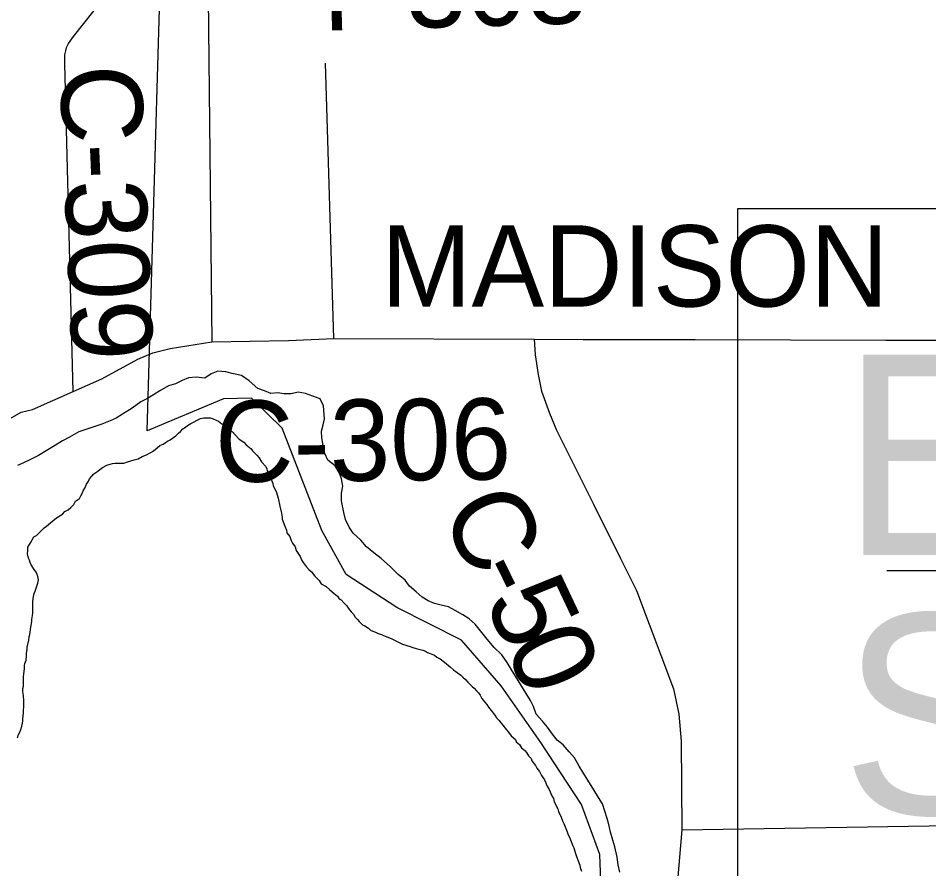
# Model space of a CAD drawing. Extents: x -59 to 82, y -3 to 49.
# Drawn here: x -52.668 to -52.032, y 45.966 to 46.56 of the extents above; entities that cross this region are included whole.
import ezdxf

# ---------------------------------------------------------------- set-up
doc = ezdxf.new("R2010")
doc.units = 0
for name, color, linetype in [('GM_X_Corporation', 7, 'Continuous'), ('GM_X_County_Road', 7, 'Continuous'), ('GM_X_County_Road_Text', 7, 'Continuous'), ('GM_X_Major_River', 7, 'Continuous'), ('GM_X_Township_Road', 7, 'Continuous'), ('GM_X_Township_Road_Text', 7, 'Continuous'), ('SH_Data', 7, 'Continuous')]:
    doc.layers.add(name, color=color, linetype=linetype)

msp = doc.modelspace()

# ---------------------------------------------------------------- linework, layer by layer
at = {"layer": 'GM_X_Corporation'}
for p, q in [((-52.57812, 46.27168), (-52.56755, 46.63881)), ((-52.52491, 46.29416), (-52.57812, 46.27168)), ((-52.50524, 46.29463), (-52.52491, 46.29416)), ((-52.48392, 46.27352), (-52.50524, 46.29463)), ((-52.45609, 46.20211), (-52.48392, 46.27352)), ((-52.43909, 46.17141), (-52.45609, 46.20211)), ((-52.40371, 46.14834), (-52.43909, 46.17141)), ((-52.3585, 46.12551), (-52.40371, 46.14834)), ((-52.33087, 46.09354), (-52.3585, 46.12551)), ((-52.30305, 46.054), (-52.33087, 46.09354)), ((-52.27477, 46.01066), (-52.30305, 46.054)), ((-52.26182, 45.9757), (-52.27477, 46.01066)), ((-52.26042, 45.93287), (-52.26182, 45.9757))]:
    msp.add_line(p, q, dxfattribs=at)
at = {"layer": 'GM_X_County_Road'}
for p, q in [((-52.53639, 46.64724), (-52.53288, 46.33389)), ((-52.6297, 46.54725), (-52.60695, 46.57594)), ((-52.6332, 46.54256), (-52.6297, 46.54725)), ((-52.6351, 46.53741), (-52.63453, 46.53974)), ((-52.63453, 46.53974), (-52.6332, 46.54256)), ((-52.63572, 46.5282), (-52.63567, 46.53454)), ((-52.63567, 46.53454), (-52.6351, 46.53741)), ((-52.62991, 46.29933), (-52.63572, 46.5282)), ((-52.47938, 46.33495), (-52.44784, 46.33628)), ((-52.44784, 46.33628), (-52.30772, 46.33576)), ((-52.30772, 46.33576), (-52.30716, 46.3248)), ((-52.30772, 46.33576), (-52.27347, 46.33556)), ((-52.57417, 46.32618), (-52.56211, 46.32933)), ((-52.56211, 46.32933), (-52.53288, 46.33389)), ((-52.53288, 46.33389), (-52.47938, 46.33495)), ((-52.27347, 46.33556), (-52.19523, 46.3355)), ((-52.19523, 46.3355), (-52.06213, 46.33518)), ((-52.06213, 46.33518), (-52.01375, 46.33501)), ((-52.58461, 46.3218), (-52.57417, 46.32618)), ((-52.30716, 46.3248), (-52.30504, 46.31122)), ((-52.60982, 46.30799), (-52.58461, 46.3218)), ((-52.30504, 46.31122), (-52.30263, 46.29954)), ((-52.62991, 46.29933), (-52.60982, 46.30799)), ((-52.65816, 46.28664), (-52.62991, 46.29933)), ((-52.30263, 46.29954), (-52.29718, 46.28411)), ((-52.66609, 46.28475), (-52.65816, 46.28664)), ((-52.67391, 46.28032), (-52.66609, 46.28475)), ((-52.29718, 46.28411), (-52.29221, 46.27214)), ((-52.29221, 46.27214), (-52.26646, 46.22057)), ((-52.26646, 46.22057), (-52.24738, 46.18258)), ((-52.24738, 46.18258), (-52.23631, 46.16005)), ((-52.23631, 46.16005), (-52.21047, 46.09137)), ((-52.21047, 46.09137), (-52.20666, 46.07379)), ((-52.20666, 46.07379), (-52.205, 46.05475)), ((-52.205, 46.05475), (-52.20454, 45.993)), ((-52.20454, 45.993), (-52.2076, 45.95726))]:
    msp.add_line(p, q, dxfattribs=at)
at = {"layer": 'GM_X_Major_River'}
for p, q in [((-52.53336, 46.31148), (-52.5379, 46.30844)), ((-52.52882, 46.31338), (-52.53336, 46.31148)), ((-52.52314, 46.31301), (-52.52882, 46.31338)), ((-52.51784, 46.31151), (-52.52314, 46.31301)), ((-52.51216, 46.31038), (-52.51784, 46.31151)), ((-52.50685, 46.3066), (-52.51216, 46.31038)), ((-52.55833, 46.30461), (-52.56325, 46.30309)), ((-52.55379, 46.3069), (-52.55833, 46.30461)), ((-52.54925, 46.3088), (-52.55379, 46.3069)), ((-52.54395, 46.30919), (-52.54925, 46.3088)), ((-52.5379, 46.30844), (-52.54395, 46.30919)), ((-52.50078, 46.3013), (-52.50685, 46.3066)), ((-52.5693, 46.29967), (-52.57383, 46.29701)), ((-52.56325, 46.30309), (-52.5693, 46.29967)), ((-52.49623, 46.29979), (-52.50078, 46.3013)), ((-52.49169, 46.2979), (-52.49623, 46.29979)), ((-52.48677, 46.29829), (-52.49169, 46.2979)), ((-52.4826, 46.29754), (-52.48677, 46.29829)), ((-52.47768, 46.29755), (-52.4826, 46.29754)), ((-52.47276, 46.2987), (-52.47768, 46.29755)), ((-52.46746, 46.29795), (-52.47276, 46.2987)), ((-52.46253, 46.29606), (-52.46746, 46.29795)), ((-52.58253, 46.29206), (-52.58858, 46.2875)), ((-52.57799, 46.29434), (-52.58253, 46.29206)), ((-52.57383, 46.29701), (-52.57799, 46.29434)), ((-52.45723, 46.29417), (-52.46253, 46.29606)), ((-52.45495, 46.28925), (-52.45723, 46.29417)), ((-52.58858, 46.2875), (-52.59538, 46.28332)), ((-52.45417, 46.28015), (-52.45495, 46.28925)), ((-52.60408, 46.27876), (-52.60976, 46.27648)), ((-52.59992, 46.28066), (-52.60408, 46.27876)), ((-52.59538, 46.28332), (-52.59992, 46.28066)), ((-52.54767, 46.27696), (-52.54086, 46.28038)), ((-52.54086, 46.28038), (-52.53859, 46.28077)), ((-52.53859, 46.28077), (-52.53405, 46.28077)), ((-52.53405, 46.28077), (-52.53215, 46.28002)), ((-52.53215, 46.28002), (-52.52988, 46.27927)), ((-52.52988, 46.27927), (-52.52837, 46.27851)), ((-52.52837, 46.27851), (-52.52609, 46.27662)), ((-52.4553, 46.27598), (-52.45417, 46.28015)), ((-52.6211, 46.27267), (-52.62602, 46.27114)), ((-52.60976, 46.27648), (-52.6211, 46.27267)), ((-52.55485, 46.27126), (-52.55334, 46.27316)), ((-52.55334, 46.27316), (-52.55145, 46.2743)), ((-52.55145, 46.2743), (-52.54994, 46.27544)), ((-52.54994, 46.27544), (-52.54767, 46.27696)), ((-52.52609, 46.27662), (-52.52458, 46.27586)), ((-52.52458, 46.27586), (-52.52306, 46.27473)), ((-52.52306, 46.27473), (-52.52192, 46.27321)), ((-52.52192, 46.27321), (-52.52002, 46.27208)), ((-52.52002, 46.27208), (-52.51851, 46.27095)), ((-52.45642, 46.27143), (-52.4553, 46.27598)), ((-52.63245, 46.26734), (-52.63736, 46.26468)), ((-52.62602, 46.27114), (-52.63245, 46.26734)), ((-52.56203, 46.26556), (-52.55825, 46.26822)), ((-52.55825, 46.26822), (-52.55636, 46.27012)), ((-52.55636, 46.27012), (-52.55485, 46.27126)), ((-52.51851, 46.27095), (-52.51661, 46.26905)), ((-52.51661, 46.26905), (-52.51395, 46.26602)), ((-52.51395, 46.26602), (-52.51054, 46.26376)), ((-52.45604, 46.26688), (-52.45642, 46.27143)), ((-52.45527, 46.26158), (-52.45604, 46.26688)), ((-52.64417, 46.2605), (-52.64871, 46.25783)), ((-52.63736, 46.26468), (-52.64417, 46.2605)), ((-52.57262, 46.25872), (-52.57111, 46.25986)), ((-52.57111, 46.25986), (-52.56922, 46.26138)), ((-52.56922, 46.26138), (-52.56695, 46.26252)), ((-52.56695, 46.26252), (-52.56543, 46.26366)), ((-52.56543, 46.26366), (-52.56392, 46.26442)), ((-52.56392, 46.26442), (-52.56203, 46.26556)), ((-52.51054, 46.26376), (-52.50902, 46.26186)), ((-52.50902, 46.26186), (-52.50561, 46.25922)), ((-52.45412, 46.25589), (-52.45527, 46.26158)), ((-52.654, 46.25441), (-52.66005, 46.25137)), ((-52.64871, 46.25783), (-52.654, 46.25441)), ((-52.58434, 46.25226), (-52.58169, 46.25378)), ((-52.58169, 46.25378), (-52.57867, 46.25492)), ((-52.57867, 46.25492), (-52.57602, 46.25644)), ((-52.57602, 46.25644), (-52.57451, 46.2572)), ((-52.57451, 46.2572), (-52.57262, 46.25872)), ((-52.50561, 46.25922), (-52.50447, 46.2577)), ((-52.50447, 46.2577), (-52.50144, 46.25467)), ((-52.50144, 46.25467), (-52.49992, 46.25278)), ((-52.45184, 46.25134), (-52.45412, 46.25589)), ((-52.66459, 46.24947), (-52.66875, 46.24757)), ((-52.66005, 46.25137), (-52.66459, 46.24947)), ((-52.60931, 46.24615), (-52.60629, 46.24767)), ((-52.60629, 46.24767), (-52.60402, 46.24843)), ((-52.60402, 46.24843), (-52.6025, 46.24882)), ((-52.6025, 46.24882), (-52.60061, 46.2492)), ((-52.60061, 46.2492), (-52.59834, 46.2492)), ((-52.59834, 46.2492), (-52.59683, 46.2492)), ((-52.59683, 46.2492), (-52.59455, 46.24921)), ((-52.59455, 46.24921), (-52.5919, 46.24997)), ((-52.5919, 46.24997), (-52.58736, 46.25149)), ((-52.58736, 46.25149), (-52.58434, 46.25226)), ((-52.49992, 46.25278), (-52.4984, 46.25013)), ((-52.4984, 46.25013), (-52.49536, 46.24672)), ((-52.49536, 46.24672), (-52.4946, 46.24521)), ((-52.44691, 46.24718), (-52.45184, 46.25134)), ((-52.44387, 46.24226), (-52.44691, 46.24718)), ((-52.61687, 46.24007), (-52.61536, 46.24159)), ((-52.61536, 46.24159), (-52.61271, 46.24349)), ((-52.61271, 46.24349), (-52.6112, 46.24463)), ((-52.6112, 46.24463), (-52.60931, 46.24615)), ((-52.4946, 46.24521), (-52.49422, 46.24369)), ((-52.49422, 46.24369), (-52.4927, 46.24104)), ((-52.4927, 46.24104), (-52.49194, 46.23915)), ((-52.44234, 46.23809), (-52.44387, 46.24226)), ((-52.62177, 46.23172), (-52.62064, 46.23438)), ((-52.62064, 46.23438), (-52.61913, 46.23666)), ((-52.61913, 46.23666), (-52.61838, 46.23817)), ((-52.61838, 46.23817), (-52.61687, 46.24007)), ((-52.49194, 46.23915), (-52.49042, 46.23498)), ((-52.49042, 46.23498), (-52.49003, 46.23346)), ((-52.44158, 46.23317), (-52.44234, 46.23809)), ((-52.62441, 46.22641), (-52.62366, 46.22793)), ((-52.62366, 46.22793), (-52.6229, 46.22983)), ((-52.6229, 46.22983), (-52.62177, 46.23172)), ((-52.49003, 46.23346), (-52.48775, 46.22854)), ((-52.48775, 46.22854), (-52.48661, 46.22475)), ((-52.44232, 46.22824), (-52.44158, 46.23317)), ((-52.44231, 46.22293), (-52.44232, 46.22824)), ((-52.62932, 46.22034), (-52.62819, 46.22262)), ((-52.62819, 46.22262), (-52.62554, 46.22452)), ((-52.62554, 46.22452), (-52.62441, 46.22641)), ((-52.48661, 46.22475), (-52.48546, 46.21907)), ((-52.44078, 46.21459), (-52.44231, 46.22293)), ((-52.63726, 46.2135), (-52.63575, 46.2154)), ((-52.63575, 46.2154), (-52.63347, 46.21654)), ((-52.63347, 46.21654), (-52.63159, 46.21806)), ((-52.63159, 46.21806), (-52.62932, 46.22034)), ((-52.48546, 46.21907), (-52.48431, 46.21414)), ((-52.64859, 46.20514), (-52.64406, 46.20894)), ((-52.64406, 46.20894), (-52.64141, 46.21084)), ((-52.64141, 46.21084), (-52.63726, 46.2135)), ((-52.48431, 46.21414), (-52.48393, 46.21149)), ((-52.48393, 46.21149), (-52.48393, 46.20997)), ((-52.48393, 46.20997), (-52.48202, 46.20505)), ((-52.43963, 46.20967), (-52.44078, 46.21459)), ((-52.43697, 46.20437), (-52.43963, 46.20967)), ((-52.65388, 46.20021), (-52.65162, 46.20249)), ((-52.65162, 46.20249), (-52.65011, 46.204)), ((-52.65011, 46.204), (-52.64859, 46.20514)), ((-52.48202, 46.20505), (-52.48088, 46.2024)), ((-52.48088, 46.2024), (-52.4805, 46.2005)), ((-52.43431, 46.2002), (-52.43697, 46.20437)), ((-52.65842, 46.19565), (-52.65729, 46.19755)), ((-52.65729, 46.19755), (-52.65539, 46.19869)), ((-52.65539, 46.19869), (-52.65388, 46.20021)), ((-52.4805, 46.2005), (-52.4786, 46.19785)), ((-52.4786, 46.19785), (-52.47746, 46.1952)), ((-52.429, 46.19528), (-52.43431, 46.2002)), ((-52.66143, 46.19034), (-52.65917, 46.19413)), ((-52.66143, 46.18806), (-52.66143, 46.19034)), ((-52.65917, 46.19413), (-52.65842, 46.19565)), ((-52.47746, 46.1952), (-52.4767, 46.19331)), ((-52.4767, 46.19331), (-52.4748, 46.19066)), ((-52.4748, 46.19066), (-52.47404, 46.188)), ((-52.42483, 46.19074), (-52.429, 46.19528)), ((-52.4199, 46.18658), (-52.42483, 46.19074)), ((-52.6618, 46.18579), (-52.66143, 46.18806)), ((-52.66104, 46.18276), (-52.6618, 46.18579)), ((-52.47404, 46.188), (-52.47138, 46.18384)), ((-52.47138, 46.18384), (-52.47024, 46.18157)), ((-52.41459, 46.18242), (-52.4199, 46.18658)), ((-52.66028, 46.18124), (-52.66104, 46.18276)), ((-52.6599, 46.17973), (-52.66028, 46.18124)), ((-52.65914, 46.17821), (-52.6599, 46.17973)), ((-52.65762, 46.17556), (-52.65914, 46.17821)), ((-52.47024, 46.18157), (-52.4691, 46.17967)), ((-52.4691, 46.17967), (-52.4672, 46.17702)), ((-52.4672, 46.17702), (-52.4653, 46.17475)), ((-52.40814, 46.17674), (-52.41459, 46.18242)), ((-52.40283, 46.17144), (-52.40814, 46.17674)), ((-52.65572, 46.17291), (-52.65762, 46.17556)), ((-52.65496, 46.1714), (-52.65572, 46.17291)), ((-52.65458, 46.16988), (-52.65496, 46.1714)), ((-52.4653, 46.17475), (-52.4634, 46.17324)), ((-52.4634, 46.17324), (-52.46113, 46.17021)), ((-52.3979, 46.16728), (-52.40283, 46.17144)), ((-52.65645, 46.15964), (-52.65457, 46.16533)), ((-52.65419, 46.16761), (-52.65458, 46.16988)), ((-52.65457, 46.16533), (-52.65419, 46.16761)), ((-52.46113, 46.17021), (-52.45809, 46.16718)), ((-52.45809, 46.16718), (-52.45657, 46.16491)), ((-52.45657, 46.16491), (-52.45316, 46.16302)), ((-52.39486, 46.16312), (-52.3979, 46.16728)), ((-52.65758, 46.15585), (-52.6572, 46.15813)), ((-52.6572, 46.15813), (-52.65645, 46.15964)), ((-52.45316, 46.16302), (-52.45088, 46.16075)), ((-52.45088, 46.16075), (-52.44899, 46.15924)), ((-52.44899, 46.15924), (-52.44747, 46.1581)), ((-52.44747, 46.1581), (-52.4452, 46.15621)), ((-52.39031, 46.15934), (-52.39486, 46.16312)), ((-52.38614, 46.15555), (-52.39031, 46.15934)), ((-52.65795, 46.15244), (-52.65758, 46.15585)), ((-52.65793, 46.14448), (-52.65795, 46.15244)), ((-52.4452, 46.15621), (-52.44406, 46.15431)), ((-52.44406, 46.15431), (-52.44254, 46.15356)), ((-52.44254, 46.15356), (-52.44065, 46.15129)), ((-52.44065, 46.15129), (-52.43875, 46.1494)), ((-52.38197, 46.1529), (-52.38614, 46.15555)), ((-52.37742, 46.15102), (-52.38197, 46.1529)), ((-52.43875, 46.1494), (-52.43761, 46.1475)), ((-52.43761, 46.1475), (-52.43571, 46.14523)), ((-52.43571, 46.14523), (-52.43381, 46.14334)), ((-52.37288, 46.14989), (-52.37742, 46.15102)), ((-52.36758, 46.14876), (-52.37288, 46.14989)), ((-52.36303, 46.14611), (-52.36758, 46.14876)), ((-52.35772, 46.14309), (-52.36303, 46.14611)), ((-52.65868, 46.13993), (-52.6583, 46.14258)), ((-52.65867, 46.13841), (-52.65868, 46.13993)), ((-52.6583, 46.14258), (-52.65793, 46.14448)), ((-52.43381, 46.14334), (-52.43305, 46.14182)), ((-52.43305, 46.14182), (-52.43116, 46.13993)), ((-52.43116, 46.13993), (-52.43001, 46.13842)), ((-52.35317, 46.14044), (-52.35772, 46.14309)), ((-52.349, 46.13666), (-52.35317, 46.14044)), ((-52.66017, 46.12931), (-52.65942, 46.13462)), ((-52.65942, 46.13462), (-52.65867, 46.13841)), ((-52.43001, 46.13842), (-52.42774, 46.13615)), ((-52.42774, 46.13615), (-52.42622, 46.13539)), ((-52.42622, 46.13539), (-52.42357, 46.13388)), ((-52.42357, 46.13388), (-52.42205, 46.13237)), ((-52.42205, 46.13237), (-52.41826, 46.13086)), ((-52.34065, 46.12606), (-52.349, 46.13666)), ((-52.66092, 46.12552), (-52.66054, 46.12779)), ((-52.66054, 46.12779), (-52.66017, 46.12931)), ((-52.41826, 46.13086), (-52.41675, 46.1301)), ((-52.41675, 46.1301), (-52.41447, 46.12935)), ((-52.41447, 46.12935), (-52.41296, 46.12859)), ((-52.41296, 46.12859), (-52.40765, 46.1267)), ((-52.40765, 46.1267), (-52.40159, 46.12368)), ((-52.33571, 46.12038), (-52.34065, 46.12606)), ((-52.66204, 46.12059), (-52.66092, 46.12552)), ((-52.66204, 46.11907), (-52.66204, 46.12059)), ((-52.40159, 46.12368), (-52.3997, 46.12255)), ((-52.3997, 46.12255), (-52.39439, 46.12104)), ((-52.39439, 46.12104), (-52.3925, 46.12028)), ((-52.3925, 46.12028), (-52.39023, 46.11953)), ((-52.39023, 46.11953), (-52.38568, 46.1184)), ((-52.3304, 46.11508), (-52.33571, 46.12038)), ((-52.66278, 46.11149), (-52.66241, 46.11452)), ((-52.66241, 46.11604), (-52.66204, 46.11907)), ((-52.66241, 46.11452), (-52.66241, 46.11604)), ((-52.38568, 46.1184), (-52.38379, 46.11765)), ((-52.38379, 46.11765), (-52.38227, 46.11689)), ((-52.38227, 46.11689), (-52.37734, 46.115)), ((-52.37734, 46.115), (-52.37583, 46.11349)), ((-52.37583, 46.11349), (-52.37355, 46.11236)), ((-52.32661, 46.10978), (-52.3304, 46.11508)), ((-52.66391, 46.1077), (-52.66353, 46.10921)), ((-52.6639, 46.10542), (-52.66391, 46.1077)), ((-52.66353, 46.10921), (-52.66278, 46.11149)), ((-52.37355, 46.11236), (-52.37052, 46.11009)), ((-52.37052, 46.11009), (-52.369, 46.10895)), ((-52.369, 46.10895), (-52.36635, 46.10668)), ((-52.36635, 46.10668), (-52.36407, 46.10479)), ((-52.32395, 46.10524), (-52.32661, 46.10978)), ((-52.66465, 46.10011), (-52.6639, 46.10542)), ((-52.36407, 46.10479), (-52.35914, 46.10101)), ((-52.35914, 46.10101), (-52.35763, 46.0995)), ((-52.32091, 46.10032), (-52.32395, 46.10524)), ((-52.31331, 46.0882), (-52.32091, 46.10032)), ((-52.66464, 46.0986), (-52.66465, 46.10011)), ((-52.66463, 46.09329), (-52.66464, 46.0986)), ((-52.35763, 46.0995), (-52.35573, 46.09798)), ((-52.35573, 46.09798), (-52.35421, 46.09609)), ((-52.35421, 46.09609), (-52.35118, 46.09306)), ((-52.66501, 46.09177), (-52.66463, 46.09329)), ((-52.665, 46.0895), (-52.66501, 46.09177)), ((-52.66462, 46.08684), (-52.665, 46.0895)), ((-52.35118, 46.09306), (-52.34966, 46.09193)), ((-52.34966, 46.09193), (-52.34814, 46.09003)), ((-52.34814, 46.09003), (-52.34662, 46.08852)), ((-52.34662, 46.08852), (-52.34548, 46.08701)), ((-52.31027, 46.08327), (-52.31331, 46.0882)), ((-52.66423, 46.08306), (-52.66462, 46.08684)), ((-52.66423, 46.08078), (-52.66423, 46.08306)), ((-52.34548, 46.08701), (-52.34434, 46.08473)), ((-52.34434, 46.08473), (-52.34245, 46.08246)), ((-52.34245, 46.08246), (-52.34093, 46.08057)), ((-52.30837, 46.07911), (-52.31027, 46.08327)), ((-52.66459, 46.07472), (-52.66423, 46.08078)), ((-52.34093, 46.08057), (-52.33979, 46.07868)), ((-52.33979, 46.07868), (-52.33789, 46.0764)), ((-52.33789, 46.0764), (-52.33523, 46.073)), ((-52.30646, 46.0738), (-52.30837, 46.07911)), ((-52.66533, 46.06751), (-52.66496, 46.06903)), ((-52.66496, 46.07055), (-52.66459, 46.07472)), ((-52.66496, 46.06903), (-52.66496, 46.07055)), ((-52.33523, 46.073), (-52.33409, 46.0711)), ((-52.33409, 46.0711), (-52.3322, 46.06921)), ((-52.3322, 46.06921), (-52.33106, 46.0677)), ((-52.30191, 46.06888), (-52.30646, 46.0738)), ((-52.29849, 46.06472), (-52.30191, 46.06888)), ((-52.66721, 46.06106), (-52.66646, 46.06296)), ((-52.66646, 46.06296), (-52.66571, 46.06524)), ((-52.66571, 46.06524), (-52.66533, 46.06751)), ((-52.33106, 46.0677), (-52.32954, 46.06581)), ((-52.32954, 46.06581), (-52.3284, 46.06429)), ((-52.3284, 46.06429), (-52.32574, 46.06126)), ((-52.29508, 46.0598), (-52.29849, 46.06472)), ((-52.66872, 46.05727), (-52.66797, 46.05955)), ((-52.66797, 46.05955), (-52.66721, 46.06106)), ((-52.32574, 46.06126), (-52.32384, 46.05861)), ((-52.32384, 46.05861), (-52.32081, 46.05596)), ((-52.32081, 46.05596), (-52.32043, 46.05445)), ((-52.29166, 46.05563), (-52.29508, 46.0598)), ((-52.32043, 46.05445), (-52.31815, 46.05256)), ((-52.31815, 46.05256), (-52.31663, 46.05028)), ((-52.31663, 46.05028), (-52.31436, 46.04839)), ((-52.28749, 46.05223), (-52.29166, 46.05563)), ((-52.28332, 46.04731), (-52.28749, 46.05223)), ((-52.31436, 46.04839), (-52.31322, 46.04688)), ((-52.31322, 46.04688), (-52.3117, 46.0446)), ((-52.3117, 46.0446), (-52.3098, 46.04271)), ((-52.27952, 46.04314), (-52.28332, 46.04731)), ((-52.27648, 46.03746), (-52.27952, 46.04314)), ((-52.3098, 46.04271), (-52.30942, 46.0412)), ((-52.30942, 46.0412), (-52.30676, 46.03779)), ((-52.30676, 46.03779), (-52.30601, 46.0359)), ((-52.27382, 46.0333), (-52.27648, 46.03746)), ((-52.30601, 46.0359), (-52.30411, 46.03362)), ((-52.30411, 46.03362), (-52.30258, 46.03097)), ((-52.30258, 46.03097), (-52.30069, 46.02794)), ((-52.2704, 46.02762), (-52.27382, 46.0333)), ((-52.30069, 46.02794), (-52.29879, 46.0234)), ((-52.26622, 46.0208), (-52.2704, 46.02762)), ((-52.29879, 46.0234), (-52.29727, 46.02113)), ((-52.29727, 46.02113), (-52.29536, 46.01658)), ((-52.2628, 46.0155), (-52.26622, 46.0208)), ((-52.29536, 46.01658), (-52.29422, 46.01469)), ((-52.29422, 46.01469), (-52.29384, 46.01241)), ((-52.29384, 46.01241), (-52.29118, 46.00749)), ((-52.26014, 46.01095), (-52.2628, 46.0155)), ((-52.29118, 46.00749), (-52.2908, 46.00559)), ((-52.2908, 46.00559), (-52.2889, 46.00181)), ((-52.25671, 46.00072), (-52.26014, 46.01095)), ((-52.2889, 46.00181), (-52.28813, 45.99916)), ((-52.28813, 45.99916), (-52.28699, 45.99726)), ((-52.25557, 45.99656), (-52.25671, 46.00072)), ((-52.28699, 45.99726), (-52.28471, 45.99158)), ((-52.25442, 45.99125), (-52.25557, 45.99656)), ((-52.28471, 45.99158), (-52.28395, 45.98931)), ((-52.28395, 45.98931), (-52.28319, 45.98779)), ((-52.28319, 45.98779), (-52.28243, 45.9859)), ((-52.28243, 45.9859), (-52.2809, 45.98173)), ((-52.2529, 45.98557), (-52.25442, 45.99125)), ((-52.2809, 45.98173), (-52.28014, 45.98021)), ((-52.28014, 45.98021), (-52.279, 45.97642)), ((-52.25137, 45.98102), (-52.2529, 45.98557)), ((-52.24984, 45.97382), (-52.25137, 45.98102)), ((-52.279, 45.97642), (-52.27823, 45.97415)), ((-52.27823, 45.97415), (-52.27709, 45.97112)), ((-52.24907, 45.96852), (-52.24984, 45.97382)), ((-52.27709, 45.97112), (-52.27595, 45.96809)), ((-52.27595, 45.96809), (-52.27557, 45.96657)), ((-52.24793, 45.96321), (-52.24907, 45.96852)), ((-52.27557, 45.96657), (-52.27481, 45.96392))]:
    msp.add_line(p, q, dxfattribs=at)
at = {"layer": 'GM_X_Township_Road'}
for p, q in [((-52.44784, 46.33628), (-52.45362, 46.52862)), ((-52.06148, 46.17414), (-52.01118, 46.17416)), ((-52.20454, 45.993), (-52.00513, 45.99618))]:
    msp.add_line(p, q, dxfattribs=at)
at = {"layer": 'SH_Data'}
msp.add_lwpolyline([(-52.16577, 45.73353), (-50.40823, 45.73353), (-50.40823, 46.42698), (-52.16577, 46.42698)], close=True, dxfattribs=at)
msp.add_lwpolyline([(-52.16577, 45.73353), (-50.40823, 45.73353), (-50.40823, 46.42698), (-52.16577, 46.42698)], close=True, dxfattribs=at)

# ---------------------------------------------------------------- texts
at = {"layer": 'GM_X_County_Road_Text'}
for s, height, rotation, p in [('C-309', 0.056818, 272.41685, (-52.63927, 46.52655)), ('MADISON', 0.056818, 0.00001, (-52.41484, 46.35859)), ('C-306', 0.056818, 0.54532, (-52.53054, 46.23587)), ('C', 0.05682, 296.37305, (-52.37399, 46.21546)), ('-', 0.05682, 296.08327, (-52.3533, 46.17372)), ('5', 0.05682, 295.2244, (-52.34313, 46.15297)), ('0', 0.05682, 292.76878, (-52.32848, 46.1219))]:
    msp.add_text(s, height=height, rotation=rotation, dxfattribs=at).set_placement(p)
at = {"layer": 'GM_X_Township_Road_Text'}
msp.add_text('T-308', height=0.056818, rotation=1.68374, dxfattribs=at).set_placement((-52.46861, 46.55099))
at = {"layer": 'SH_Data'}
for s, p in [('BEGIN PROJECT', (-52.09313, 46.18503)), ('SR-86', (-52.09313, 46.00384))]:
    msp.add_text(s, height=0.14, dxfattribs=at).set_placement(p)

doc.saveas('drawing.dxf')
